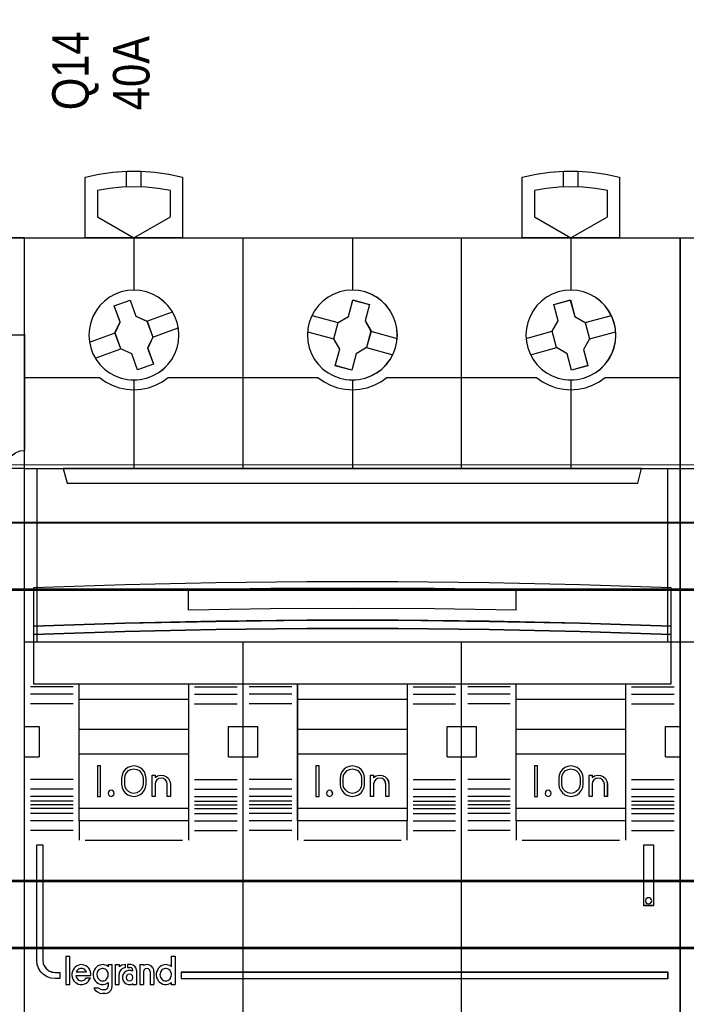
# Model space of a CAD drawing. Header units: millimetres. Extents: x -1290 to 1795, y -4192 to -1311.
# Tile 308 of 656: x 1458 to 1469, y -3719 to -3703. Entities that reach past the tile are written whole.
import ezdxf

# ---------------------------------------------------------------- set-up
doc = ezdxf.new("R2010")
doc.units = ezdxf.units.MM
doc.layers.add('30', color=7, linetype='Continuous')
doc.layers.add('45', color=7, linetype='Continuous')
doc.layers.add('Aparatura', color=7, linetype='Continuous', lineweight=13)
doc.styles.get("Standard").update_dxf_attribs({"font": 'ARIALN.TTF', "width": 0.8})

# ---------------------------------------------------------------- blocks, each defined once
blk = doc.blocks.new('*U232')
at = {"layer": '45', "color": 7}
for points in [[(500.464197, -383.520027), (500.464197, -378.510624), (500.464197, -378.510624), (501.593443, -378.264836), (502.734391, -378.100977), (503.887041, -378.019047), (505.045543, -378.019047), (506.192342, -378.100977), (507.339141, -378.264836), (508.468387, -378.510624), (508.468387, -378.510624), (508.468387, -383.520027), (500.464197, -383.520027)], [(536.440075, -383.520027), (536.440075, -378.510624), (536.440075, -378.510624), (537.569321, -378.264836), (538.71612, -378.100977), (539.862919, -378.019047), (541.021421, -378.019047), (542.174071, -378.100977), (543.315019, -378.264836), (544.444265, -378.510624), (544.444265, -378.510624), (544.444265, -383.520027), (536.440075, -383.520027)], [(507.474578, -379.614397), (506.47954, -379.450443), (505.472796, -379.339188), (504.466051, -379.30991), (503.46516, -379.339188), (502.458416, -379.450443), (501.463378, -379.614397), (501.463378, -379.614397), (501.463378, -381.786794), (501.463378, -381.786794), (504.466051, -383.520027), (504.466051, -383.520027), (507.474578, -381.786794), (507.474578, -381.786794), (507.474578, -379.614397), (507.474578, -379.614397)], [(543.445084, -379.614397), (542.455899, -379.450443), (541.455008, -379.339188), (540.442411, -379.30991), (539.435666, -379.339188), (538.428922, -379.450443), (537.433884, -379.614397), (537.433884, -379.614397), (537.433884, -381.786794), (537.433884, -381.786794), (540.442411, -383.520027), (540.442411, -383.520027), (543.445084, -381.786794), (543.445084, -381.786794), (543.445084, -379.614397), (543.445084, -379.614397)], [(513.455777, -383.509255), (531.452685, -383.509255), (531.452685, -383.509255), (549.44375, -383.509255), (549.44375, -383.509255), (549.44375, -466.48895), (549.44375, -466.48895), (531.452685, -466.48895), (531.452685, -466.48895), (513.455777, -466.48895), (513.455777, -466.48895), (495.464712, -466.48895), (495.464712, -466.48895), (495.464712, -383.509255), (495.464712, -383.509255), (513.455777, -383.509255), (513.455777, -383.509255)], [(508.169349, -391.517685), (508.134247, -390.985386), (508.023089, -390.470635), (507.830026, -389.979282), (507.58431, -389.511327), (507.268389, -389.090167), (506.893964, -388.715803), (506.466886, -388.405783), (506.004705, -388.148407), (505.507422, -387.961225), (504.992588, -387.850086), (504.466053, -387.80914), (503.945368, -387.850086), (503.418833, -387.961225), (502.927401, -388.148407), (502.46522, -388.405783), (502.043992, -388.715803), (501.669567, -389.090167), (501.353646, -389.511327), (501.096229, -389.979282), (500.914867, -390.470635), (500.803709, -390.985386), (500.768607, -391.517685), (500.803709, -392.044135), (500.914867, -392.558886), (501.096229, -393.056088), (501.353646, -393.518194), (501.669567, -393.945203), (502.043992, -394.319567), (502.46522, -394.635437), (502.927401, -394.886963), (503.418833, -395.074145), (503.945368, -395.185285), (504.466053, -395.220381), (504.992588, -395.185285), (505.507422, -395.074145), (506.004705, -394.886963), (506.466886, -394.635437), (506.893964, -394.319567), (507.268389, -393.945203), (507.58431, -393.518194), (507.830026, -393.056088), (508.023089, -392.558886), (508.134247, -392.044135), (508.169349, -391.517685)], [(508.165768, -391.516784), (508.130708, -390.98513), (508.019685, -390.471002), (507.826856, -389.980244), (507.581437, -389.512856), (507.265898, -389.092206), (506.891926, -388.718295), (506.465364, -388.408651), (506.003743, -388.151587), (505.507061, -387.964632), (504.99285, -387.853627), (504.466952, -387.81273), (503.946897, -387.853627), (503.420999, -387.964632), (502.930161, -388.151587), (502.468539, -388.408651), (502.047821, -388.718295), (501.673849, -389.092206), (501.35831, -389.512856), (501.101204, -389.980244), (500.920062, -390.471002), (500.809039, -390.98513), (500.773979, -391.516784), (500.809039, -392.042596), (500.920062, -392.556723), (501.101204, -393.053323), (501.35831, -393.51487), (501.673849, -393.941362), (502.047821, -394.315272), (502.468539, -394.63076), (502.930161, -394.881981), (503.420999, -395.068936), (503.946897, -395.179941), (504.466952, -395.214995), (504.99285, -395.179941), (505.507061, -395.068936), (506.003743, -394.881981), (506.465364, -394.63076), (506.891926, -394.315272), (507.265898, -393.941362), (507.581437, -393.51487), (507.826856, -393.053323), (508.019685, -392.556723), (508.130708, -392.042596), (508.165768, -391.516784)], [(526.158183, -391.517685), (526.123075, -390.985386), (526.006046, -390.470635), (525.824652, -389.979282), (525.573041, -389.511327), (525.251212, -389.090167), (524.876721, -388.715803), (524.455418, -388.405783), (523.987304, -388.148407), (523.495785, -387.961225), (522.980859, -387.850086), (522.460082, -387.80914), (521.927603, -387.850086), (521.412677, -387.961225), (520.921158, -388.148407), (520.453044, -388.405783), (520.031741, -388.715803), (519.65725, -389.090167), (519.335421, -389.511327), (519.08381, -389.979282), (518.902416, -390.470635), (518.785387, -390.985386), (518.750279, -391.517685), (518.785387, -392.044135), (518.902416, -392.558886), (519.08381, -393.056088), (519.335421, -393.518194), (519.65725, -393.945203), (520.031741, -394.319567), (520.453044, -394.635437), (520.921158, -394.886963), (521.412677, -395.074145), (521.927603, -395.185285), (522.460082, -395.220381), (522.980859, -395.185285), (523.495785, -395.074145), (523.987304, -394.886963), (524.455418, -394.635437), (524.876721, -394.319567), (525.251212, -393.945203), (525.573041, -393.518194), (525.824652, -393.056088), (526.006046, -392.558886), (526.123075, -392.044135), (526.158183, -391.517685)], [(526.152811, -391.516784), (526.117754, -390.98513), (526.000895, -390.471002), (525.819764, -389.980244), (525.568517, -389.512856), (525.247156, -389.092206), (524.873208, -388.718295), (524.452516, -388.408651), (523.985081, -388.151587), (523.494274, -387.964632), (522.980096, -387.853627), (522.460074, -387.81273), (521.928367, -387.853627), (521.414188, -387.964632), (520.923381, -388.151587), (520.455946, -388.408651), (520.035254, -388.718295), (519.661306, -389.092206), (519.339945, -389.512856), (519.088698, -389.980244), (518.907567, -390.471002), (518.790708, -390.98513), (518.755651, -391.516784), (518.790708, -392.042596), (518.907567, -392.556723), (519.088698, -393.053323), (519.339945, -393.51487), (519.661306, -393.941362), (520.035254, -394.315272), (520.455946, -394.63076), (520.923381, -394.881981), (521.414188, -395.068936), (521.928367, -395.179941), (522.460074, -395.214995), (522.980096, -395.179941), (523.494274, -395.068936), (523.985081, -394.881981), (524.452516, -394.63076), (524.873208, -394.315272), (525.247156, -393.941362), (525.568517, -393.51487), (525.819764, -393.053323), (526.000895, -392.556723), (526.117754, -392.042596), (526.152811, -391.516784)], [(544.139855, -391.517685), (544.104753, -390.985386), (543.993595, -390.470635), (543.812233, -389.979282), (543.554816, -389.511327), (543.238895, -389.090167), (542.86447, -388.715803), (542.443242, -388.405783), (541.981062, -388.148407), (541.489629, -387.961225), (540.974795, -387.850086), (540.442409, -387.80914), (539.915874, -387.850086), (539.40104, -387.961225), (538.903757, -388.148407), (538.441576, -388.405783), (538.014498, -388.715803), (537.640073, -389.090167), (537.324152, -389.511327), (537.078436, -389.979282), (536.885373, -390.470635), (536.780066, -390.985386), (536.739113, -391.517685), (536.780066, -392.044135), (536.885373, -392.558886), (537.078436, -393.056088), (537.324152, -393.518194), (537.640073, -393.945203), (538.014498, -394.319567), (538.441576, -394.635437), (538.903757, -394.886963), (539.40104, -395.074145), (539.915874, -395.185285), (540.442409, -395.220381), (540.974795, -395.185285), (541.489629, -395.074145), (541.981062, -394.886963), (542.443242, -394.635437), (542.86447, -394.319567), (543.238895, -393.945203), (543.554816, -393.518194), (543.812233, -393.056088), (543.993595, -392.558886), (544.104753, -392.044135), (544.139855, -391.517685)], [(544.134483, -391.516784), (544.099423, -390.98513), (543.9884, -390.471002), (543.807258, -389.980244), (543.550152, -389.512856), (543.234613, -389.092206), (542.860641, -388.718295), (542.439923, -388.408651), (541.978301, -388.151587), (541.487463, -387.964632), (540.973252, -387.853627), (540.44151, -387.81273), (539.915612, -387.853627), (539.401401, -387.964632), (538.90472, -388.151587), (538.443098, -388.408651), (538.016536, -388.718295), (537.642564, -389.092206), (537.327026, -389.512856), (537.081606, -389.980244), (536.888777, -390.471002), (536.783598, -390.98513), (536.742694, -391.516784), (536.783598, -392.042596), (536.888777, -392.556723), (537.081606, -393.053323), (537.327026, -393.51487), (537.642564, -393.941362), (538.016536, -394.315272), (538.443098, -394.63076), (538.90472, -394.881981), (539.401401, -395.068936), (539.915612, -395.179941), (540.44151, -395.214995), (540.973252, -395.179941), (541.487463, -395.068936), (541.978301, -394.881981), (542.439923, -394.63076), (542.860641, -394.315272), (543.234613, -393.941362), (543.550152, -393.51487), (543.807258, -393.053323), (543.9884, -392.556723), (544.099423, -392.042596), (544.134483, -391.516784)], [(502.847548, -389.117907), (504.161311, -388.643981), (504.161311, -388.643981), (504.642243, -389.960441), (504.642243, -389.960441), (505.55132, -390.375857), (505.55132, -390.375857), (506.026386, -391.692316), (506.026386, -391.692316), (505.604105, -392.593359), (505.604105, -392.593359), (506.085036, -393.909819), (506.085036, -393.909819), (504.765408, -394.383744), (504.765408, -394.383744), (504.290342, -393.073136), (504.290342, -393.073136), (503.387129, -392.651869), (503.387129, -392.651869), (502.912063, -391.335409), (502.912063, -391.335409), (503.328479, -390.440217), (503.328479, -390.440217), (502.847548, -389.117907), (502.847548, -389.117907)], [(521.282109, -390.475178), (522.137758, -389.983632), (522.137758, -389.983632), (522.501116, -388.626028), (522.501116, -388.626028), (523.860777, -388.988836), (523.860777, -388.988836), (523.497419, -390.34644), (523.497419, -390.34644), (523.98971, -391.200794), (523.98971, -391.200794), (523.626353, -392.552547), (523.626353, -392.552547), (522.770704, -393.055797), (522.770704, -393.055797), (522.407346, -394.401698), (522.407346, -394.401698), (521.047685, -394.03889), (521.047685, -394.03889), (521.411043, -392.687137), (521.411043, -392.687137), (520.918752, -391.826931), (520.918752, -391.826931), (521.282109, -390.475178), (521.282109, -390.475178)], [(539.041138, -388.988836), (540.395511, -388.626028), (540.395511, -388.626028), (540.759022, -389.983632), (540.759022, -389.983632), (541.615033, -390.475178), (541.615033, -390.475178), (541.978545, -391.826931), (541.978545, -391.826931), (541.486045, -392.692989), (541.486045, -392.692989), (541.843694, -394.03889), (541.843694, -394.03889), (540.495183, -394.401698), (540.495183, -394.401698), (540.131672, -393.049945), (540.131672, -393.049945), (539.263935, -392.552547), (539.263935, -392.552547), (538.900423, -391.200794), (538.900423, -391.200794), (539.404649, -390.34644), (539.404649, -390.34644), (539.041138, -388.988836), (539.041138, -388.988836)], [(495.464712, -402.509539), (549.44375, -402.509539), (549.44375, -416.807777), (495.464712, -416.807777), (495.464712, -402.509539)], [(495.468294, -402.514925), (549.440168, -402.514925), (549.440168, -416.802391), (495.468294, -416.802391), (495.468294, -402.514925)], [(498.648482, -402.509539), (498.964022, -403.717815), (498.964022, -403.717815), (545.94444, -403.717815), (545.94444, -403.717815), (546.25998, -402.509539), (498.648482, -402.509539)], [(498.652063, -402.514925), (498.967556, -403.714224), (545.940906, -403.714224), (546.256399, -402.514925), (498.652063, -402.514925)], [(548.702422, -412.317773), (541.1996, -412.071715), (533.702621, -411.907676), (526.199799, -411.825656), (518.708663, -411.825656), (511.205841, -411.907676), (503.714705, -412.071715), (496.20604, -412.317773), (496.20604, -415.49896), (503.714705, -415.252902), (511.205841, -415.088863), (518.708663, -415.000985), (526.199799, -415.000985), (533.702621, -415.088863), (541.1996, -415.252902), (548.702422, -415.49896), (548.702422, -412.317773)], [(548.702422, -415.491967), (541.1996, -415.244368), (533.702621, -415.079302), (526.199799, -414.990874), (518.708663, -414.990874), (511.205841, -415.079302), (503.714705, -415.244368), (496.20604, -415.491967), (496.20604, -416.175811), (503.714705, -415.934107), (511.205841, -415.763146), (518.708663, -415.680613), (526.199799, -415.680613), (533.702621, -415.763146), (541.1996, -415.934107), (548.702422, -416.175811), (548.702422, -415.491967)], [(548.69705, -415.493557), (541.195764, -415.247834), (533.700319, -415.084018), (526.199032, -414.99626), (518.70943, -414.99626), (511.208143, -415.084018), (503.718541, -415.247834), (496.211412, -415.493557), (496.211412, -416.17222), (503.718541, -415.932348), (511.208143, -415.762682), (518.70943, -415.680774), (526.199032, -415.680774), (533.700319, -415.762682), (541.195764, -415.932348), (548.69705, -416.17222), (548.69705, -415.493557)], [(548.69705, -415.493557), (541.195764, -415.247834), (533.700319, -415.084018), (526.199032, -414.99626), (518.70943, -414.99626), (511.208143, -415.084018), (503.718541, -415.247834), (496.211412, -415.493557), (496.211412, -416.17222), (503.718541, -415.932348), (511.208143, -415.762682), (518.70943, -415.680774), (526.199032, -415.680774), (533.700319, -415.762682), (541.195764, -415.932348), (548.69705, -416.17222), (548.69705, -415.493557)], [(548.702422, -416.166779), (541.1996, -415.926698), (533.702621, -415.756885), (526.199799, -415.674906), (518.708663, -415.674906), (511.205841, -415.756885), (503.714705, -415.926698), (496.20604, -416.166779), (496.20604, -420.242299), (548.702422, -420.242299), (548.702422, -416.166779)], [(499.962816, -420.229731), (508.964396, -420.229731), (508.964396, -431.508176), (499.962816, -431.508176), (499.962816, -420.229731)], [(499.966397, -420.235117), (508.959024, -420.235117), (508.959024, -431.50279), (499.966397, -431.50279), (499.966397, -420.235117)], [(499.966397, -420.235117), (508.959024, -420.235117), (508.959024, -431.50279), (499.966397, -431.50279), (499.966397, -420.235117)], [(517.94986, -420.229731), (526.958602, -420.229731), (526.958602, -431.508176), (517.94986, -431.508176), (517.94986, -420.229731)], [(517.955232, -420.235117), (526.95323, -420.235117), (526.95323, -431.50279), (517.955232, -431.50279), (517.955232, -420.235117)], [(517.955232, -420.235117), (526.95323, -420.235117), (526.95323, -431.50279), (517.955232, -431.50279), (517.955232, -420.235117)], [(535.938694, -420.229731), (544.945646, -420.229731), (544.945646, -431.508176), (535.938694, -431.508176), (535.938694, -420.229731)], [(535.942275, -420.235117), (544.940274, -420.235117), (544.940274, -431.50279), (535.942275, -431.50279), (535.942275, -420.235117)], [(535.942275, -420.235117), (544.940274, -420.235117), (544.940274, -431.50279), (535.942275, -431.50279), (535.942275, -420.235117)], [(499.962816, -421.497255), (508.964396, -421.497255), (508.964396, -424.008962), (499.962816, -424.008962), (499.962816, -421.497255)], [(499.966397, -421.502641), (508.959024, -421.502641), (508.959024, -424.003576), (499.966397, -424.003576), (499.966397, -421.502641)], [(499.966397, -421.502641), (508.959024, -421.502641), (508.959024, -424.003576), (499.966397, -424.003576), (499.966397, -421.502641)], [(517.94986, -421.497255), (526.958602, -421.497255), (526.958602, -424.008962), (517.94986, -424.008962), (517.94986, -421.497255)], [(517.955232, -421.502641), (526.95323, -421.502641), (526.95323, -424.003576), (517.955232, -424.003576), (517.955232, -421.502641)], [(517.955232, -421.502641), (526.95323, -421.502641), (526.95323, -424.003576), (517.955232, -424.003576), (517.955232, -421.502641)], [(535.938694, -421.497255), (544.945646, -421.497255), (544.945646, -424.008962), (535.938694, -424.008962), (535.938694, -421.497255)], [(535.942275, -421.502641), (544.940274, -421.502641), (544.940274, -424.003576), (535.942275, -424.003576), (535.942275, -421.502641)], [(535.942275, -421.502641), (544.940274, -421.502641), (544.940274, -424.003576), (535.942275, -424.003576), (535.942275, -421.502641)], [(499.962816, -426.000015), (508.964396, -426.000015), (508.964396, -430.502775), (499.962816, -430.502775), (499.962816, -426.000015)], [(517.94986, -426.000015), (526.958602, -426.000015), (526.958602, -430.502775), (517.94986, -430.502775), (517.94986, -426.000015)], [(517.955232, -426.005401), (526.95323, -426.005401), (526.95323, -430.499184), (517.955232, -430.499184), (517.955232, -426.005401)], [(535.938694, -426.000015), (544.945646, -426.000015), (544.945646, -430.502775), (535.938694, -430.502775), (535.938694, -426.000015)], [(535.942275, -426.005401), (544.940274, -426.005401), (544.940274, -430.499184), (535.942275, -430.499184), (535.942275, -426.005401)], [(501.715859, -426.998235), (501.46875, -426.998235), (501.46875, -429.49917), (501.715859, -429.49917), (501.715859, -426.998235)], [(519.708275, -426.998235), (519.455794, -426.998235), (519.455794, -429.49917), (519.708275, -429.49917), (519.708275, -426.998235)], [(537.697109, -426.998235), (537.437465, -426.998235), (537.437465, -429.49917), (537.697109, -429.49917), (537.697109, -426.998235)], [(496.472846, -433.499229), (496.975708, -433.499229), (496.975708, -442.992595), (497.010792, -443.255488), (497.104348, -443.495013), (497.262223, -443.705328), (497.472723, -443.863064), (497.71246, -443.962379), (497.975586, -443.997431), (498.36735, -443.997431), (498.36735, -444.494007), (497.975586, -444.494007), (497.636446, -444.458955), (497.320695, -444.347956), (497.034181, -444.172693), (496.794444, -443.933169), (496.619027, -443.646907), (496.50793, -443.331435), (496.472846, -442.992595), (496.472846, -433.499229)], [(546.435464, -433.493843), (547.241255, -433.493843), (547.241255, -433.493843), (547.241255, -438.50469), (547.241255, -438.50469), (546.435464, -438.50469), (546.435464, -438.50469), (546.435464, -433.493843), (546.435464, -433.493843)], [(546.440836, -433.499229), (547.237673, -433.499229), (547.237673, -438.501099), (546.440836, -438.501099), (546.440836, -433.499229)], [(501.895194, -444.689702), (501.983882, -444.683797), (502.072569, -444.654272), (502.149432, -444.612937), (502.220382, -444.547982), (502.279507, -444.477123), (502.320895, -444.388548), (502.350457, -444.294069), (502.362282, -444.205494), (502.362282, -444.10511), (502.344545, -444.01063), (502.297245, -443.927961), (502.249945, -443.845291), (502.184907, -443.774432), (502.108044, -443.727192), (502.025269, -443.691762), (501.936582, -443.668142), (501.847894, -443.668142), (501.765119, -443.691762), (501.676431, -443.727192), (501.599568, -443.774432), (501.534531, -443.845291), (501.487231, -443.927961), (501.451756, -444.01063), (501.428106, -444.10511), (501.422193, -444.205494), (501.434018, -444.294069), (501.463581, -444.388548), (501.504968, -444.477123), (501.570006, -444.547982), (501.640956, -444.612937), (501.723731, -444.654272), (501.806506, -444.683797), (501.895194, -444.689702)], [(504.37855, -444.410243), (504.342737, -444.273487), (504.241267, -444.172406), (504.103985, -444.136731), (503.966702, -444.172406), (503.859263, -444.273487), (503.82345, -444.410243), (503.859263, -444.552945), (503.966702, -444.654026), (504.103985, -444.689702), (504.241267, -444.654026), (504.342737, -444.552945), (504.37855, -444.410243)], [(507.089859, -444.689702), (507.178547, -444.683797), (507.267235, -444.654272), (507.344097, -444.612937), (507.415048, -444.547982), (507.474173, -444.477123), (507.51556, -444.388548), (507.545123, -444.294069), (507.556948, -444.205494), (507.556948, -444.10511), (507.53921, -444.01063), (507.49191, -443.927961), (507.44461, -443.845291), (507.379572, -443.774432), (507.308622, -443.727192), (507.225847, -443.691762), (507.137159, -443.668142), (507.042559, -443.668142), (506.959784, -443.691762), (506.871096, -443.727192), (506.800146, -443.774432), (506.729196, -443.845291), (506.681896, -443.927961), (506.646421, -444.01063), (506.622771, -444.10511), (506.616858, -444.205494), (506.628683, -444.294069), (506.658246, -444.388548), (506.711459, -444.477123), (506.764671, -444.547982), (506.835621, -444.612937), (506.918397, -444.654272), (507.001172, -444.683797), (507.089859, -444.689702)], [(508.362739, -443.994898), (508.362739, -444.494007), (548.433825, -444.494007), (548.433825, -443.994898), (508.362739, -443.994898)]]:
    blk.add_lwpolyline(points, close=True, dxfattribs=at)
for points in [[(503.859263, -379.338636), (503.859263, -378.019047)], [(505.057205, -379.338636), (505.057205, -378.019047)], [(539.840513, -379.338636), (539.840513, -378.019047)], [(541.038455, -379.338636), (541.038455, -378.019047)], [(504.46092, -383.509255), (504.46092, -387.819912)], [(513.451756, -402.520311), (513.451756, -383.509255)], [(522.455126, -383.509255), (522.455126, -387.819912)], [(531.445962, -402.520311), (531.445962, -383.509255)], [(540.436798, -383.509255), (540.436798, -387.819912)], [(505.54068, -390.383684), (507.64469, -389.613475)], [(519.119152, -389.893551), (521.291206, -390.482429)], [(541.6043, -390.482429), (543.770982, -389.893551)], [(500.809792, -392.107229), (502.922755, -391.329838)], [(506.015201, -391.697887), (508.11742, -390.922292)], [(518.755651, -391.243661), (520.929496, -391.832539)], [(523.978966, -391.196982), (526.151021, -391.78586)], [(536.749857, -391.78586), (538.911167, -391.196982)], [(541.967801, -391.832539), (544.134483, -391.243661)], [(501.287895, -393.41425), (503.397276, -392.644041)], [(523.617256, -392.545296), (525.78931, -393.134174)], [(537.111568, -393.134174), (539.272878, -392.545296)], [(504.46092, -395.209609), (504.46092, -402.520311)], [(522.455126, -395.209609), (522.455126, -402.520311)], [(540.436798, -395.209609), (540.436798, -402.520311)], [(535.949438, -412.49712), (529.204875, -412.388909), (522.460312, -412.357082), (515.70406, -412.388909), (508.953652, -412.49712)], [(535.938694, -414.166804), (535.938694, -412.486348)], [(513.451756, -466.48895), (513.451756, -416.79521)], [(531.445962, -466.48895), (531.445962, -416.79521)], [(495.464712, -423.746839), (496.678771, -423.746839)], [(496.668027, -423.746839), (496.668027, -426.256751)], [(512.253813, -426.256751), (512.253813, -423.746839)], [(512.253813, -423.746839), (513.4625, -423.746839)], [(513.451756, -423.746839), (514.665814, -423.746839)], [(514.65507, -423.746839), (514.65507, -426.256751)], [(530.24802, -426.256751), (530.24802, -423.746839)], [(530.24802, -423.746839), (531.456706, -423.746839)], [(531.445962, -423.746839), (532.654649, -423.746839)], [(532.642114, -423.746839), (532.642114, -426.256751)], [(548.229691, -426.256751), (548.229691, -423.746839)], [(548.229691, -423.746839), (549.44375, -423.746839)], [(495.464712, -426.245979), (496.678771, -426.245979)], [(512.253813, -426.245979), (513.4625, -426.245979)], [(513.451756, -426.245979), (514.665814, -426.245979)], [(530.24802, -426.245979), (531.456706, -426.245979)], [(531.445962, -426.245979), (532.654649, -426.245979)], [(548.229691, -426.245979), (549.44375, -426.245979)], [(517.464595, -429.908511), (513.954928, -429.908511)], [(499.962816, -431.497404), (499.962816, -433.120408)], [(508.953652, -431.497404), (508.953652, -433.120408)], [(517.94986, -431.497404), (517.94986, -433.120408)], [(526.946068, -431.497404), (526.946068, -433.120408)], [(535.938694, -431.497404), (535.938694, -433.120408)], [(544.934902, -431.497404), (544.934902, -433.120408)], [(498.863359, -442.664537), (498.863359, -445.000299)], [(498.863359, -442.664537), (499.183885, -442.664537)], [(499.173141, -442.664537), (499.173141, -445.000299)], [(507.546204, -442.664537), (507.546204, -443.53349)], [(507.546204, -442.664537), (507.86673, -442.664537)], [(507.854195, -442.664537), (507.854195, -445.000299)], [(500.926184, -444.253339), (500.926184, -444.100418), (500.896747, -443.941616), (500.84376, -443.794577), (500.755449, -443.659301), (500.649475, -443.547551), (500.519951, -443.459327), (500.378653, -443.39463), (500.237355, -443.365222), (500.084282, -443.359341), (499.931209, -443.388748), (499.78991, -443.453446), (499.660387, -443.535788), (499.554413, -443.653419), (499.471989, -443.776932), (499.407227, -443.929853), (499.371903, -444.082774), (499.371903, -444.241576), (499.40134, -444.394497), (499.448439, -444.547418), (499.536751, -444.682694), (499.636837, -444.800325), (499.760473, -444.89443), (499.895884, -444.959128), (500.048957, -444.994417), (500.20203, -445.000299), (500.349216, -444.970891), (500.490514, -444.912075), (500.620038, -444.835615), (500.737786, -444.723865), (500.82021, -444.59447), (500.884972, -444.453313)], [(502.362282, -443.524024), (502.232711, -443.435801), (502.09136, -443.388748), (501.94412, -443.359341), (501.796879, -443.365222), (501.655529, -443.400512), (501.508288, -443.465209), (501.390496, -443.553432), (501.284483, -443.665182), (501.207918, -443.800458), (501.149022, -443.947498), (501.119574, -444.100418), (501.119574, -444.259221), (501.149022, -444.412142), (501.207918, -444.559181), (501.284483, -444.694457), (501.390496, -444.806207), (501.508288, -444.89443), (501.655529, -444.959128), (501.796879, -444.994417), (501.94412, -445.000299), (502.09136, -444.970891), (502.232711, -444.912075), (502.362282, -444.835615)], [(502.351539, -443.359341), (502.351539, -443.53349)], [(502.351539, -443.359341), (502.672064, -443.359341)], [(502.66132, -443.359341), (502.66132, -445.151109)], [(502.935289, -443.359341), (502.935289, -445.000299)], [(502.935289, -443.359341), (503.255815, -443.359341)], [(503.771521, -443.359341), (503.490349, -443.402908), (503.245071, -443.546058)], [(503.245071, -443.359341), (503.245071, -443.546058)], [(503.758987, -443.359341), (503.758987, -443.603509)], [(503.952377, -443.359341), (503.952377, -443.603509)], [(504.226345, -443.359341), (503.952377, -443.359341)], [(504.688332, -443.838701), (504.652429, -443.658941), (504.550702, -443.497157), (504.401103, -443.395293), (504.215602, -443.359341)], [(504.951557, -443.359341), (504.951557, -445.000299)], [(504.951557, -443.359341), (505.272083, -443.359341)], [(506.124431, -443.948218), (506.100784, -443.781667), (506.023934, -443.627012), (505.911614, -443.496151), (505.763824, -443.400978), (505.598299, -443.359341), (505.426863, -443.365289), (505.261339, -443.424771)], [(505.261339, -443.359341), (505.261339, -443.434746)], [(507.556948, -443.524024), (507.433088, -443.435801), (507.285635, -443.388748), (507.144081, -443.359341), (506.99073, -443.365222), (506.849176, -443.400512), (506.701723, -443.465209), (506.583761, -443.553432), (506.477595, -443.665182), (506.40092, -443.800458), (506.341939, -443.947498), (506.312449, -444.100418), (506.312449, -444.259221), (506.341939, -444.412142), (506.40092, -444.559181), (506.477595, -444.694457), (506.583761, -444.806207), (506.701723, -444.89443), (506.849176, -444.959128), (506.99073, -444.994417), (507.144081, -445.000299), (507.285635, -444.970891), (507.433088, -444.912075), (507.556948, -444.835615)], [(499.681685, -444.248043), (500.926184, -444.248043)], [(499.681685, -444.248043), (499.70538, -444.343537), (499.746847, -444.427094), (499.794238, -444.510651), (499.8594, -444.576303), (499.930486, -444.630018), (500.007497, -444.665828), (500.096354, -444.689702), (500.179288, -444.689702), (500.27407, -444.671796), (500.35108, -444.635986), (500.434014, -444.588239), (500.493252, -444.522588), (500.546567, -444.450967)], [(500.569845, -443.948218), (500.522431, -443.869066), (500.46909, -443.802092), (500.397969, -443.741206), (500.314993, -443.704674), (500.237945, -443.680319), (500.15497, -443.668142), (500.066068, -443.680319), (499.983093, -443.704674), (499.900118, -443.741206), (499.84085, -443.802092), (499.781583, -443.869066), (499.728242, -443.948218)], [(499.728242, -443.937446), (500.569845, -443.937446)], [(502.935289, -445.000299), (503.255815, -445.000299), (503.255815, -444.170843)], [(503.771521, -443.592737), (503.609997, -443.640323), (503.454455, -443.729547), (503.340789, -443.860409), (503.269001, -444.015064), (503.245071, -444.181615)], [(504.37855, -443.89228), (504.207006, -443.833315), (504.023632, -443.833315), (503.846173, -443.89228), (503.692375, -443.998415), (503.579984, -444.145826), (503.520831, -444.316823), (503.520831, -444.499612), (503.579984, -444.682402), (503.692375, -444.829812), (503.846173, -444.935948), (504.023632, -444.994913), (504.207006, -444.994913), (504.37855, -444.930052)], [(503.952377, -443.592737), (504.143976, -443.592737)], [(504.37855, -443.838701), (504.347886, -443.70957), (504.262024, -443.623483), (504.133232, -443.592737)], [(504.367806, -443.826134), (504.367806, -443.901539)], [(504.677588, -443.826134), (504.677588, -445.000299)], [(505.814649, -443.948218), (505.778951, -443.80818), (505.677809, -443.704674), (505.535019, -443.668142), (505.398179, -443.704674), (505.297036, -443.80818), (505.261339, -443.948218)], [(505.261339, -443.937446), (505.261339, -445.000299)], [(505.803905, -443.937446), (505.803905, -445.000299)], [(506.113687, -443.937446), (506.113687, -445.000299)], [(498.863359, -444.989526), (499.183885, -444.989526)], [(500.534032, -444.445533), (500.884999, -444.445533)], [(502.351539, -444.826149), (502.351539, -445.151109)], [(504.367806, -444.919507), (504.367806, -445.000299)], [(504.367806, -444.989526), (504.688332, -444.989526)], [(504.951557, -444.989526), (505.272083, -444.989526)], [(505.803905, -444.989526), (506.124431, -444.989526)], [(507.546204, -444.826149), (507.546204, -445.000299)], [(507.546204, -444.989526), (507.86673, -444.989526)], [(501.160759, -445.274989), (501.291232, -445.466493), (501.469151, -445.610122), (501.676723, -445.705875), (501.902086, -445.741782)], [(501.160759, -445.274989), (501.55112, -445.274989)], [(501.540376, -445.274989), (501.709174, -445.388096), (501.902086, -445.425799)], [(501.889552, -445.415027), (502.093685, -445.415027)], [(502.093685, -445.73101), (501.889552, -445.73101)], [(502.082942, -445.741782), (502.261464, -445.712007), (502.428084, -445.622684), (502.559, -445.497631), (502.642311, -445.330894), (502.672064, -445.140337)], [(502.082942, -445.425799), (502.222612, -445.383283), (502.325847, -445.280031), (502.362282, -445.140337)]]:
    blk.add_lwpolyline(points, dxfattribs=at)
at = {"layer": '45', "color": 59}
blk.add_lwpolyline([(513.456971, -383.514641), (531.451491, -383.514641), (549.440168, -383.514641), (549.440168, -466.483564), (531.451491, -466.483564), (513.456971, -466.483564), (495.468294, -466.483564), (495.468294, -383.514641), (513.456971, -383.514641)], close=True, dxfattribs=at)
at = {"layer": '45', "color": 251}
for points in [[(502.85292, -389.122552), (504.162323, -388.649368), (504.641659, -389.963768), (505.547719, -390.378534), (506.021209, -391.692935), (505.600329, -392.592569), (506.079665, -393.906969), (504.764415, -394.380153), (504.290925, -393.071595), (503.39071, -392.650987), (502.917221, -391.336586), (503.332255, -390.442794), (502.85292, -389.122552)], [(521.284843, -390.47769), (522.138496, -389.986908), (522.501007, -388.631414), (523.857496, -388.993658), (523.494986, -390.349152), (523.986129, -391.202179), (523.623619, -392.55183), (522.769966, -393.054298), (522.407456, -394.398107), (521.050966, -394.035863), (521.413476, -392.686211), (520.922333, -391.827342), (521.284843, -390.47769)], [(539.04431, -388.993658), (540.394743, -388.631414), (540.757198, -389.986908), (541.610719, -390.47769), (541.973173, -391.827342), (541.482106, -392.692054), (541.838714, -394.035863), (540.494126, -394.398107), (540.131672, -393.048455), (539.266459, -392.55183), (538.904005, -391.202179), (539.406764, -390.349152), (539.04431, -388.993658)], [(548.69705, -416.169403), (541.195764, -415.929794), (533.700319, -415.760314), (526.199032, -415.678496), (518.70943, -415.678496), (511.208143, -415.760314), (503.718541, -415.929794), (496.211412, -416.169403), (496.211412, -420.236913), (548.69705, -420.236913), (548.69705, -416.169403)], [(548.69705, -416.169403), (541.195764, -415.929794), (533.700319, -415.760314), (526.199032, -415.678496), (518.70943, -415.678496), (511.208143, -415.760314), (503.718541, -415.929794), (496.211412, -416.169403), (496.211412, -420.236913), (548.69705, -420.236913), (548.69705, -416.169403)], [(499.966397, -426.005401), (508.959024, -426.005401), (508.959024, -430.499184), (499.966397, -430.499184), (499.966397, -426.005401)]]:
    blk.add_lwpolyline(points, close=True, dxfattribs=at)
for points in [[(495.464712, -395.010324), (501.644233, -395.010324)], [(501.633489, -395.010324), (502.136839, -395.358456), (502.681158, -395.647582), (503.260595, -395.854101), (503.857591, -395.978012), (504.466292, -396.019316), (505.080846, -395.978012), (505.677842, -395.854101), (506.251426, -395.647582), (506.795746, -395.358456), (507.299095, -395.010324)], [(507.288351, -395.010324), (519.631277, -395.010324)], [(519.620533, -395.010324), (520.118187, -395.358456), (520.662678, -395.647582), (521.242298, -395.854101), (521.845337, -395.978012), (522.460086, -396.019316), (523.063125, -395.978012), (523.666164, -395.854101), (524.245784, -395.647582), (524.790275, -395.358456), (525.287929, -395.010324)], [(525.275395, -395.010324), (537.620111, -395.010324)], [(537.609367, -395.010324), (538.112717, -395.358456), (538.657036, -395.647582), (539.236473, -395.854101), (539.827616, -395.978012), (540.44217, -396.019316), (541.050871, -395.978012), (541.647867, -395.854101), (542.227304, -395.647582), (542.771623, -395.358456), (543.274973, -395.010324)], [(543.264229, -395.010324), (549.44375, -395.010324)], [(508.953652, -414.166804), (508.953652, -412.486348)], [(535.949438, -414.166804), (529.204875, -414.058593), (522.460312, -414.026766), (515.70406, -414.058593), (508.953652, -414.166804)], [(499.477551, -420.481082), (495.960721, -420.481082)], [(509.455033, -420.481082), (512.961119, -420.481082)], [(517.464595, -420.481082), (513.954928, -420.481082)], [(527.449239, -420.481082), (530.953534, -420.481082)], [(535.451638, -420.481082), (531.947343, -420.481082)], [(545.430911, -420.481082), (548.947741, -420.481082)], [(499.477551, -421.082527), (495.960721, -421.082527)], [(509.455033, -421.082527), (512.961119, -421.082527)], [(517.464595, -421.082527), (513.954928, -421.082527)], [(527.449239, -421.082527), (530.953534, -421.082527)], [(535.451638, -421.082527), (531.947343, -421.082527)], [(545.430911, -421.082527), (548.947741, -421.082527)], [(499.477551, -421.883257), (495.960721, -421.883257)], [(509.455033, -421.883257), (512.961119, -421.883257)], [(517.464595, -421.883257), (513.954928, -421.883257)], [(527.449239, -421.883257), (530.953534, -421.883257)], [(535.451638, -421.883257), (531.947343, -421.883257)], [(545.430911, -421.883257), (548.947741, -421.883257)], [(499.477551, -428.114948), (495.960721, -428.114948)], [(509.455033, -428.114948), (512.961119, -428.114948)], [(517.464595, -428.114948), (513.954928, -428.114948)], [(527.449239, -428.114948), (530.953534, -428.114948)], [(535.451638, -428.114948), (531.947343, -428.114948)], [(545.430911, -428.114948), (548.947741, -428.114948)], [(499.477551, -428.910292), (495.960721, -428.910292)], [(499.477551, -429.511737), (495.960721, -429.511737)], [(509.455033, -428.910292), (512.961119, -428.910292)], [(509.455033, -429.511737), (512.961119, -429.511737)], [(517.464595, -428.910292), (513.954928, -428.910292)], [(517.464595, -429.511737), (513.954928, -429.511737)], [(527.449239, -428.910292), (530.953534, -428.910292)], [(527.449239, -429.511737), (530.953534, -429.511737)], [(535.451638, -428.910292), (531.947343, -428.910292)], [(535.451638, -429.511737), (531.947343, -429.511737)], [(545.430911, -428.910292), (548.947741, -428.910292)], [(545.430911, -429.511737), (548.947741, -429.511737)], [(499.477551, -429.908511), (495.960721, -429.908511)], [(499.477551, -430.211927), (495.960721, -430.211927)], [(499.477551, -430.509957), (495.960721, -430.509957)], [(509.455033, -429.908511), (512.961119, -429.908511)], [(509.455033, -430.211927), (512.961119, -430.211927)], [(509.455033, -430.509957), (512.961119, -430.509957)], [(517.464595, -430.211927), (513.954928, -430.211927)], [(517.464595, -430.509957), (513.954928, -430.509957)], [(527.449239, -429.908511), (530.953534, -429.908511)], [(527.449239, -430.211927), (530.953534, -430.211927)], [(527.449239, -430.509957), (530.953534, -430.509957)], [(535.451638, -429.908511), (531.947343, -429.908511)], [(535.451638, -430.211927), (531.947343, -430.211927)], [(535.451638, -430.509957), (531.947343, -430.509957)], [(545.430911, -429.908511), (548.947741, -429.908511)], [(545.430911, -430.211927), (548.947741, -430.211927)], [(545.430911, -430.509957), (548.947741, -430.509957)], [(499.477551, -430.912117), (495.960721, -430.912117)], [(509.455033, -430.912117), (512.961119, -430.912117)], [(517.464595, -430.912117), (513.954928, -430.912117)], [(527.449239, -430.912117), (530.953534, -430.912117)], [(535.451638, -430.912117), (531.947343, -430.912117)], [(545.430911, -430.912117), (548.947741, -430.912117)], [(499.477551, -431.508176), (495.960721, -431.508176)], [(509.455033, -431.508176), (512.961119, -431.508176)], [(517.464595, -431.508176), (513.954928, -431.508176)], [(527.449239, -431.508176), (530.953534, -431.508176)], [(535.451638, -431.508176), (531.947343, -431.508176)], [(545.430911, -431.508176), (548.947741, -431.508176)], [(499.477551, -432.30352), (495.960721, -432.30352)], [(509.455033, -432.30352), (512.961119, -432.30352)], [(517.464595, -432.30352), (513.954928, -432.30352)], [(527.449239, -432.30352), (530.953534, -432.30352)], [(535.451638, -432.30352), (531.947343, -432.30352)], [(545.430911, -432.30352), (548.947741, -432.30352)], [(500.464197, -433.109636), (508.468387, -433.109636)], [(518.445869, -433.109636), (526.460802, -433.109636)], [(536.440075, -433.109636), (544.444265, -433.109636)]]:
    blk.add_lwpolyline(points, dxfattribs=at)
at = {"layer": '45', "color": 4}
for points in [[(496.469265, -402.509539), (496.469265, -416.807777)], [(548.428453, -416.807777), (548.428453, -402.509539)]]:
    blk.add_lwpolyline(points, dxfattribs=at)
blk.add_lwpolyline([(548.69705, -412.321716), (541.195764, -412.076379), (533.700319, -411.912821), (526.199032, -411.831042), (518.70943, -411.831042), (511.208143, -411.912821), (503.718541, -412.076379), (496.211412, -412.321716), (496.211412, -415.493574), (503.718541, -415.248237), (511.208143, -415.084679), (518.70943, -414.997059), (526.199032, -414.997059), (533.700319, -415.084679), (541.195764, -415.248237), (548.69705, -415.493574), (548.69705, -412.321716)], close=True, dxfattribs=at)
blk.add_lwpolyline([(548.69705, -412.321716), (541.195764, -412.076379), (533.700319, -411.912821), (526.199032, -411.831042), (518.70943, -411.831042), (511.208143, -411.912821), (503.718541, -412.076379), (496.211412, -412.321716), (496.211412, -415.493574), (503.718541, -415.248237), (511.208143, -415.084679), (518.70943, -414.997059), (526.199032, -414.997059), (533.700319, -415.084679), (541.195764, -415.248237), (548.69705, -415.493574), (548.69705, -412.321716)], close=True, dxfattribs=at)
at = {"layer": '45', "color": 255}
for points in [[(501.71944, -426.994644), (501.463378, -426.994644), (501.463378, -426.994644), (501.463378, -429.504556), (501.463378, -429.504556), (501.71944, -429.504556), (501.71944, -429.504556), (501.71944, -426.994644), (501.71944, -426.994644)], [(505.470845, -427.997436), (505.435597, -427.745272), (505.335729, -427.493108), (505.171241, -427.293722), (504.971506, -427.129522), (504.730648, -427.029829), (504.466292, -426.994644), (504.207811, -427.029829), (503.961078, -427.129522), (503.755468, -427.293722), (503.59098, -427.493108), (503.496987, -427.745272), (503.461739, -427.997436), (503.461739, -427.997436), (503.461739, -428.501764), (503.461739, -428.501764), (503.496987, -428.759792), (503.59098, -429.000228), (503.755468, -429.217206), (503.961078, -429.369677), (504.207811, -429.46937), (504.466292, -429.504556), (504.730648, -429.46937), (504.971506, -429.369677), (505.171241, -429.217206), (505.335729, -429.000228), (505.435597, -428.759792), (505.470845, -428.501764), (505.470845, -428.501764), (505.470845, -427.997436), (505.470845, -427.997436)], [(503.71243, -428.500992), (503.71243, -427.995925), (503.71243, -427.995925), (503.747755, -427.761011), (503.853731, -427.555461), (504.024469, -427.385147), (504.230533, -427.279436), (504.466034, -427.244199), (504.701536, -427.279436), (504.913487, -427.385147), (505.078338, -427.555461), (505.184313, -427.761011), (505.225526, -427.995925), (505.225526, -427.995925), (505.225526, -428.500992), (505.225526, -428.500992), (505.184313, -428.735906), (505.078338, -428.94733), (504.913487, -429.11177), (504.701536, -429.217481), (504.466034, -429.258591), (504.230533, -429.217481), (504.024469, -429.11177), (503.853731, -428.94733), (503.747755, -428.735906), (503.71243, -428.500992), (503.71243, -428.500992)], [(519.713647, -426.994644), (519.452212, -426.994644), (519.452212, -426.994644), (519.452212, -429.504556), (519.452212, -429.504556), (519.713647, -429.504556), (519.713647, -429.504556), (519.713647, -426.994644), (519.713647, -426.994644)], [(523.457888, -427.997436), (523.422641, -427.745272), (523.322773, -427.493108), (523.16416, -427.293722), (522.952675, -427.129522), (522.711817, -427.029829), (522.45921, -426.994644), (522.194854, -427.029829), (521.953997, -427.129522), (521.742512, -427.293722), (521.583898, -427.493108), (521.484031, -427.745272), (521.448783, -427.997436), (521.448783, -427.997436), (521.448783, -428.501764), (521.448783, -428.501764), (521.484031, -428.759792), (521.583898, -429.000228), (521.742512, -429.217206), (521.953997, -429.369677), (522.194854, -429.46937), (522.45921, -429.504556), (522.711817, -429.46937), (522.952675, -429.369677), (523.16416, -429.217206), (523.322773, -429.000228), (523.422641, -428.759792), (523.457888, -428.501764), (523.457888, -428.501764), (523.457888, -427.997436), (523.457888, -427.997436)], [(521.701264, -428.500992), (521.701264, -427.995925), (521.701264, -427.995925), (521.73656, -427.761011), (521.848328, -427.555461), (522.01304, -427.385147), (522.224811, -427.279436), (522.460114, -427.244199), (522.683651, -427.279436), (522.895423, -427.385147), (523.066017, -427.555461), (523.171903, -427.761011), (523.207198, -427.995925), (523.207198, -427.995925), (523.207198, -428.500992), (523.207198, -428.500992), (523.171903, -428.735906), (523.066017, -428.94733), (522.895423, -429.11177), (522.683651, -429.217481), (522.460114, -429.258591), (522.224811, -429.217481), (522.01304, -429.11177), (521.848328, -428.94733), (521.73656, -428.735906), (521.701264, -428.500992), (521.701264, -428.500992)], [(537.702481, -426.994644), (537.433884, -426.994644), (537.433884, -426.994644), (537.433884, -429.504556), (537.433884, -429.504556), (537.702481, -429.504556), (537.702481, -429.504556), (537.702481, -426.994644), (537.702481, -426.994644)], [(541.446723, -427.997436), (541.411475, -427.745272), (541.317482, -427.493108), (541.152994, -427.293722), (540.947384, -427.129522), (540.706526, -427.029829), (540.44217, -426.994644), (540.183689, -427.029829), (539.936956, -427.129522), (539.737221, -427.293722), (539.572733, -427.493108), (539.472865, -427.745272), (539.437617, -427.997436), (539.437617, -427.997436), (539.437617, -428.501764), (539.437617, -428.501764), (539.472865, -428.759792), (539.572733, -429.000228), (539.737221, -429.217206), (539.936956, -429.369677), (540.183689, -429.46937), (540.44217, -429.504556), (540.706526, -429.46937), (540.947384, -429.369677), (541.152994, -429.217206), (541.317482, -429.000228), (541.411475, -428.759792), (541.446723, -428.501764), (541.446723, -428.501764), (541.446723, -427.997436), (541.446723, -427.997436)], [(539.688308, -428.500992), (539.688308, -427.995925), (539.688308, -427.995925), (539.723645, -427.761011), (539.829657, -427.555461), (539.994564, -427.385147), (540.206588, -427.279436), (540.44217, -427.244199), (540.677752, -427.279436), (540.883886, -427.385147), (541.054683, -427.555461), (541.160695, -427.761011), (541.196032, -427.995925), (541.196032, -427.995925), (541.196032, -428.500992), (541.196032, -428.500992), (541.160695, -428.735906), (541.054683, -428.94733), (540.883886, -429.11177), (540.677752, -429.217481), (540.44217, -429.258591), (540.206588, -429.217481), (539.994564, -429.11177), (539.829657, -428.94733), (539.723645, -428.735906), (539.688308, -428.500992), (539.688308, -428.500992)], [(506.208758, -427.746899), (506.208758, -427.93501), (506.208758, -427.93501), (506.420709, -427.805684), (506.662098, -427.746899), (506.903487, -427.770413), (507.133101, -427.864468), (507.309727, -428.034943), (507.433365, -428.258324), (507.474578, -428.499341), (507.474578, -428.499341), (507.474578, -429.504556), (507.474578, -429.504556), (507.215527, -429.504556), (507.215527, -429.504556), (507.215527, -428.499341), (507.215527, -428.499341), (507.180201, -428.305352), (507.068338, -428.140755), (506.903487, -428.034943), (506.715086, -427.993794), (506.520798, -428.034943), (506.355947, -428.140755), (506.249971, -428.305352), (506.208758, -428.499341), (506.208758, -428.499341), (506.208758, -429.504556), (506.208758, -429.504556), (505.961482, -429.504556), (505.961482, -429.504556), (505.961482, -427.746899), (505.961482, -427.746899), (506.208758, -427.746899), (506.208758, -427.746899)], [(506.212374, -427.752285), (506.212374, -427.939243), (506.422821, -427.810709), (506.662496, -427.752285), (506.90217, -427.775655), (507.130154, -427.869134), (507.305526, -428.038564), (507.428286, -428.260576), (507.469206, -428.500115), (507.469206, -429.49917), (507.211994, -429.49917), (507.211994, -428.500115), (507.17692, -428.307315), (507.065851, -428.143728), (506.90217, -428.038564), (506.715107, -427.997667), (506.522198, -428.038564), (506.358518, -428.143728), (506.253295, -428.307315), (506.212374, -428.500115), (506.212374, -429.49917), (505.966854, -429.49917), (505.966854, -427.752285), (506.212374, -427.752285)], [(524.203689, -427.746899), (524.203689, -427.93501), (524.203689, -427.93501), (524.409509, -427.805684), (524.650612, -427.746899), (524.897596, -427.770413), (525.115177, -427.864468), (525.303355, -428.034943), (525.415086, -428.258324), (525.45625, -428.499341), (525.45625, -428.499341), (525.45625, -429.504556), (525.45625, -429.504556), (525.203385, -429.504556), (525.203385, -429.504556), (525.203385, -428.499341), (525.203385, -428.499341), (525.168102, -428.305352), (525.062252, -428.140755), (524.897596, -428.034943), (524.703537, -427.993794), (524.509479, -428.034943), (524.344823, -428.140755), (524.238973, -428.305352), (524.203689, -428.499341), (524.203689, -428.499341), (524.203689, -429.504556), (524.203689, -429.504556), (523.944944, -429.504556), (523.944944, -429.504556), (523.944944, -427.746899), (523.944944, -427.746899), (524.203689, -427.746899), (524.203689, -427.746899)], [(524.206044, -427.752285), (524.206044, -427.939243), (524.410889, -427.810709), (524.650849, -427.752285), (524.896662, -427.775655), (525.113212, -427.869134), (525.300498, -428.038564), (525.4117, -428.260576), (525.452669, -428.500115), (525.452669, -429.49917), (525.201003, -429.49917), (525.201003, -428.500115), (525.165886, -428.307315), (525.060538, -428.143728), (524.896662, -428.038564), (524.703523, -427.997667), (524.510384, -428.038564), (524.346509, -428.143728), (524.24116, -428.307315), (524.206044, -428.500115), (524.206044, -429.49917), (523.948526, -429.49917), (523.948526, -427.752285), (524.206044, -427.752285)], [(542.184721, -427.746899), (542.184721, -427.93501), (542.184721, -427.93501), (542.390855, -427.805684), (542.632326, -427.746899), (542.885577, -427.770413), (543.10938, -427.864468), (543.286066, -428.034943), (543.409747, -428.258324), (543.445084, -428.499341), (543.445084, -428.499341), (543.445084, -429.504556), (543.445084, -429.504556), (543.197723, -429.504556), (543.197723, -429.504556), (543.197723, -428.499341), (543.197723, -428.499341), (543.150607, -428.305352), (543.044595, -428.140755), (542.885577, -428.034943), (542.691222, -427.993794), (542.496867, -428.034943), (542.337849, -428.140755), (542.220058, -428.305352), (542.184721, -428.499341), (542.184721, -428.499341), (542.184721, -429.504556), (542.184721, -429.504556), (541.93736, -429.504556), (541.93736, -429.504556), (541.93736, -427.746899), (541.93736, -427.746899), (542.184721, -427.746899), (542.184721, -427.746899)], [(542.18833, -427.752285), (542.18833, -427.939243), (542.392995, -427.810709), (542.632746, -427.752285), (542.884192, -427.775655), (543.1064, -427.869134), (543.281828, -428.038564), (543.404627, -428.260576), (543.439712, -428.500115), (543.439712, -429.49917), (543.194114, -429.49917), (543.194114, -428.500115), (543.147333, -428.307315), (543.042077, -428.143728), (542.884192, -428.038564), (542.691222, -427.997667), (542.498252, -428.038564), (542.340367, -428.143728), (542.223416, -428.307315), (542.18833, -428.500115), (542.18833, -429.49917), (541.942732, -429.49917), (541.942732, -427.752285), (542.18833, -427.752285)], [(502.847548, -429.25379), (502.811777, -429.122436), (502.72235, -429.026907), (502.59119, -428.991083), (502.465992, -429.026907), (502.376565, -429.122436), (502.340795, -429.25379), (502.376565, -429.373202), (502.465992, -429.468732), (502.59119, -429.504556), (502.72235, -429.468732), (502.811777, -429.373202), (502.847548, -429.25379)], [(502.842176, -429.253665), (502.807037, -429.125067), (502.71919, -429.031541), (502.590348, -428.996469), (502.467362, -429.031541), (502.379515, -429.125067), (502.344376, -429.253665), (502.379515, -429.370572), (502.467362, -429.464097), (502.590348, -429.49917), (502.71919, -429.464097), (502.807037, -429.370572), (502.842176, -429.253665)], [(520.834591, -429.25379), (520.798862, -429.122436), (520.703583, -429.026907), (520.584484, -428.991083), (520.453475, -429.026907), (520.358196, -429.122436), (520.322466, -429.25379), (520.358196, -429.373202), (520.453475, -429.468732), (520.584484, -429.504556), (520.703583, -429.468732), (520.798862, -429.373202), (520.834591, -429.25379)], [(520.83101, -429.253665), (520.79578, -429.125067), (520.701834, -429.031541), (520.584401, -428.996469), (520.455224, -429.031541), (520.361278, -429.125067), (520.326048, -429.253665), (520.361278, -429.370572), (520.455224, -429.464097), (520.584401, -429.49917), (520.701834, -429.464097), (520.79578, -429.370572), (520.83101, -429.253665)], [(538.818054, -429.25379), (538.794093, -429.122436), (538.698251, -429.026907), (538.566468, -428.991083), (538.440675, -429.026907), (538.344833, -429.122436), (538.314882, -429.25379), (538.344833, -429.373202), (538.440675, -429.468732), (538.566468, -429.504556), (538.698251, -429.468732), (538.794093, -429.373202), (538.818054, -429.25379)], [(538.812682, -429.253665), (538.789233, -429.125067), (538.695437, -429.031541), (538.566468, -428.996469), (538.443361, -429.031541), (538.349565, -429.125067), (538.320254, -429.253665), (538.349565, -429.370572), (538.443361, -429.464097), (538.566468, -429.49917), (538.695437, -429.464097), (538.789233, -429.370572), (538.812682, -429.253665)], [(547.096212, -438.096848), (547.060358, -437.965343), (546.964746, -437.869703), (546.833279, -437.845793), (546.713763, -437.869703), (546.618151, -437.965343), (546.582297, -438.096848), (546.618151, -438.228353), (546.713763, -438.318015), (546.833279, -438.35388), (546.964746, -438.318015), (547.060358, -438.228353), (547.096212, -438.096848)], [(547.09084, -438.096911), (547.055735, -437.968194), (546.962122, -437.874582), (546.833404, -437.851179), (546.716387, -437.874582), (546.622774, -437.968194), (546.587669, -438.096911), (546.622774, -438.225628), (546.716387, -438.313389), (546.833404, -438.348494), (546.962122, -438.313389), (547.055735, -438.225628), (547.09084, -438.096911)]]:
    blk.add_lwpolyline(points, close=True, dxfattribs=at)
at = {"layer": '45', "color": 1}
for points in [[(496.469265, -433.493843), (496.974504, -433.493843), (496.974504, -433.493843), (496.974504, -442.99496), (496.974504, -442.99496), (497.009753, -443.258068), (497.103751, -443.497788), (497.262372, -443.708275), (497.473867, -443.866139), (497.714737, -443.965536), (497.979106, -444.000617), (497.979106, -444.000617), (498.372722, -444.000617), (498.372722, -444.000617), (498.372722, -444.497598), (498.372722, -444.497598), (497.979106, -444.497598), (497.979106, -444.497598), (497.638364, -444.462517), (497.321121, -444.351427), (497.033252, -444.176022), (496.792383, -443.936301), (496.616137, -443.649806), (496.504514, -443.334077), (496.469265, -442.99496), (496.469265, -442.99496), (496.469265, -433.493843), (496.469265, -433.493843)], [(508.357367, -443.989512), (508.357367, -444.497598), (508.357367, -444.497598), (548.439197, -444.497598), (548.439197, -444.497598), (548.439197, -443.989512), (548.439197, -443.989512), (508.357367, -443.989512), (508.357367, -443.989512)]]:
    blk.add_lwpolyline(points, close=True, dxfattribs=at)
blk = doc.blocks.new('*U233')
at = {"layer": '45', "color": 7}
for points in [[(495.462922, -383.521822), (486.469309, -383.521822), (486.469309, -383.521822), (477.470506, -383.521822), (477.470506, -383.521822), (477.470506, -466.478178), (477.470506, -466.478178), (486.469309, -466.478178), (486.469309, -466.478178), (495.462922, -466.478178), (495.462922, -466.478178), (495.462922, -383.521822), (495.462922, -383.521822)], [(495.45934, -383.527208), (486.469308, -383.527208), (477.474087, -383.527208), (477.474087, -466.474587), (486.469308, -466.474587), (495.45934, -466.474587), (495.45934, -383.527208)], [(495.46346, -391.511785), (486.464923, -391.511785), (486.480501, -391.480649), (486.480501, -400.956504), (486.464923, -401.018777), (486.854358, -401.060292), (487.212638, -401.215974), (487.524185, -401.449498), (487.768231, -401.760862), (487.91362, -402.12931), (487.970737, -402.518515), (487.965545, -402.508137), (493.962839, -402.508137), (493.968031, -402.518515), (494.014763, -402.12931), (494.170537, -401.760862), (494.404198, -401.449498), (494.715746, -401.215974), (495.08441, -401.060292), (495.46346, -401.018777), (495.479037, -400.956504), (495.479037, -391.480649), (495.46346, -391.511785)], [(495.458104, -391.517146), (486.468504, -391.517146), (486.484066, -391.486035), (486.484066, -400.954184), (486.468504, -401.016406), (486.857552, -401.057887), (487.215476, -401.213443), (487.526715, -401.446776), (487.770518, -401.757888), (487.915763, -402.126036), (487.972823, -402.514925), (487.967636, -402.504554), (493.958973, -402.504554), (493.96416, -402.514925), (494.010846, -402.126036), (494.166465, -401.757888), (494.399893, -401.446776), (494.711132, -401.213443), (495.07943, -401.057887), (495.458104, -401.016406), (495.473666, -400.954184), (495.473666, -391.486035), (495.458104, -391.517146)]]:
    blk.add_lwpolyline(points, close=True, dxfattribs=at)
blk.add_lwpolyline([(495.462922, -402.509539), (486.464923, -402.509539)], dxfattribs=at)
blk = doc.blocks.new('*U234')
at = {"layer": '45', "color": 7}
for points in [[(549.433006, -383.516436), (567.434375, -383.516436), (567.434375, -383.516436), (567.434375, -466.476382), (567.434375, -466.476382), (549.433006, -466.476382), (549.433006, -466.476382), (549.433006, -383.516436), (549.433006, -383.516436)], [(549.438378, -383.520027), (567.429003, -383.520027), (567.429003, -466.470996), (549.438378, -466.470996), (549.438378, -383.520027)], [(549.433006, -402.509539), (567.434375, -402.509539), (567.434375, -416.807777), (549.433006, -416.807777), (549.433006, -402.509539)], [(549.438378, -402.514925), (567.429003, -402.514925), (567.429003, -416.802391), (549.438378, -416.802391), (549.438378, -402.514925)]]:
    blk.add_lwpolyline(points, close=True, dxfattribs=at)
blk = doc.blocks.new('*U241')
at = {"layer": '30', "color": 7}
for points in [[(117.203183, -556.926566), (764.797637, -556.926566), (117.203183, -556.926566)], [(764.797637, -556.926566), (117.203183, -556.926566), (117.203183, -559.4618), (117.203183, -560.958004), (117.203183, -562.495769), (764.797637, -562.495769), (764.797637, -560.958004), (764.797637, -559.4618), (764.797637, -556.926566)], [(117.203183, -562.409592), (764.797637, -562.409592), (117.203183, -562.409592)], [(764.797637, -562.409592), (117.203183, -562.409592), (117.203183, -563.929167), (117.203183, -584.997873), (117.203183, -586.476379), (764.797637, -586.476379), (764.797637, -584.997873), (764.797637, -563.929167), (764.797637, -562.409592)], [(117.203183, -586.390201), (764.797637, -586.390201), (117.203183, -586.390201)], [(764.797637, -586.390201), (117.203183, -586.390201), (117.203183, -587.886334), (117.203183, -589.465585), (117.203183, -592.000698), (764.797637, -592.000698), (764.797637, -589.465585), (764.797637, -587.886334), (764.797637, -586.390201)], [(764.754661, -586.431495), (117.246158, -586.431495), (117.246158, -587.905125), (117.246158, -589.460624), (117.246158, -591.957609), (764.754661, -591.957609), (764.754661, -589.460624), (764.754661, -587.905125), (764.754661, -586.431495)], [(117.203183, -591.914521), (764.797637, -591.914521), (117.203183, -591.914521)]]:
    blk.add_lwpolyline(points, close=True, dxfattribs=at)
at = {"layer": '30', "color": 59}
blk.add_lwpolyline([(764.754661, -556.967859), (117.246158, -556.967859), (117.246158, -559.465498), (117.246158, -560.939515), (117.246158, -562.454476), (764.754661, -562.454476), (764.754661, -560.939515), (764.754661, -559.465498), (764.754661, -556.967859)], close=True, dxfattribs=at)

msp = doc.modelspace()

# ---------------------------------------------------------------- linework, layer by layer
at = {"layer": 'Aparatura', "color": 7, "lineweight": 13}
msp.add_lwpolyline([(1412.53, -3719.403), (1412.53, -3710.344), (1542.039, -3710.344), (1542.039, -3719.403)], dxfattribs=at)
msp.add_lwpolyline([(1412.53, -3710.344), (1542.039, -3710.344), (1542.039, -3719.403), (1412.53, -3719.403), (1412.53, -3710.344)], close=True, dxfattribs=at)

# ---------------------------------------------------------------- block references
ref = msp.add_blockref('*U232', (1358.844, -3629.903), dxfattribs=dict(at, xscale=0.2, yscale=0.2, zscale=0.2))
ref.add_attrib('Oznaczenie', 'Q14', (1458.994, -3704.503), dxfattribs={"layer": '0', "height": 0.6, "rotation": 90, "flags": 2})
ref.add_attrib('Pr¹d znamionowy', '40A', (1459.994, -3704.503), dxfattribs={"layer": '0', "height": 0.6, "rotation": 90, "flags": 2})
at = {"layer": 'Aparatura', "color": 7, "lineweight": 13, "xscale": 0.2, "yscale": 0.2, "zscale": 0.2}
for name, p in [('*U234', (1358.844, -3629.903)), ('*U233', (1358.844, -3629.903)), ('*U241', (1388.984, -3599.91))]:
    msp.add_blockref(name, p, dxfattribs=at)

doc.saveas('drawing.dxf')
